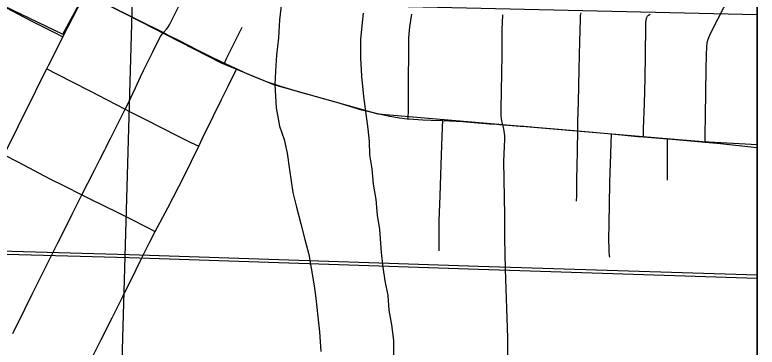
# Model space of a CAD drawing. Extents: x 2.4 to 73.1, y 4.5 to 25.6.
# Drawn here: x 36.009 to 36.2974, y 22.4328 to 22.5619 of the extents above; entities that cross this region are included whole.
import ezdxf

# ---------------------------------------------------------------- set-up
doc = ezdxf.new("R2010")
doc.units = 0
for name, color, linetype in [('GM_X_City_Street', 7, 'Continuous'), ('GM_X_Corporation', 7, 'Continuous'), ('GM_X_Major_River', 7, 'Continuous'), ('GM_X_Rail_Line', 7, 'Continuous'), ('GM_X_Section', 7, 'Continuous'), ('GM_X_State_Route', 7, 'Continuous'), ('GM_X_US_Shield', 7, 'Continuous'), ('SH_Cut_Line', 7, 'Continuous'), ('SH_Data', 7, 'Continuous')]:
    doc.layers.add(name, color=color, linetype=linetype)

msp = doc.modelspace()

# ---------------------------------------------------------------- linework, layer by layer
at = {"layer": 'GM_X_City_Street'}
for p, q in [((36.22768, 22.51689), (36.24082, 22.51567)), ((36.25316, 22.51456), (36.26257, 22.51379))]:
    msp.add_line(p, q, dxfattribs=at)
for points in [[(35.9649, 22.58494), (35.97029, 22.58228), (35.97592, 22.5795), (35.99369, 22.57052), (35.99645, 22.56916), (36.00312, 22.56588), (36.01513, 22.55978), (36.02, 22.55733), (36.02466, 22.55493), (36.02771, 22.55335)], [(36.27716, 22.5125), (36.27719, 22.5154), (36.27728, 22.52271), (36.2776, 22.54099), (36.27772, 22.54625), (36.27779, 22.54968), (36.27792, 22.55087), (36.27822, 22.55214), (36.2786, 22.55311), (36.27902, 22.55408), (36.28032, 22.55674), (36.28217, 22.56055), (36.28445, 22.56482), (36.28716, 22.56991), (36.2891, 22.57355)], [(36.0082, 22.43812), (36.01283, 22.44756), (36.01578, 22.45342), (36.02178, 22.46555), (36.02362, 22.46918), (36.02562, 22.47308), (36.02768, 22.47714), (36.03126, 22.48456), (36.03295, 22.48793), (36.03505, 22.49203), (36.03739, 22.49659), (36.03994, 22.50156), (36.04199, 22.5057), (36.04393, 22.5095), (36.04433, 22.51032), (36.04517, 22.51195), (36.04614, 22.51387), (36.04853, 22.51857), (36.05187, 22.52523), (36.05298, 22.52744), (36.05486, 22.53133), (36.0559, 22.53358), (36.05787, 22.53782), (36.05905, 22.54024), (36.06119, 22.54468), (36.06259, 22.54755), (36.06498, 22.55238), (36.06578, 22.55372), (36.06675, 22.55502), (36.06792, 22.5563), (36.06849, 22.55705), (36.06908, 22.55798), (36.07538, 22.5708)], [(36.03639, 22.57037), (36.0396, 22.56866), (36.04316, 22.56676), (36.04759, 22.56455), (36.05239, 22.56213), (36.05503, 22.56086), (36.06019, 22.55828), (36.06359, 22.55656), (36.06675, 22.55502)], [(36.16184, 22.52153), (36.16188, 22.5252), (36.16194, 22.53323), (36.16209, 22.55076), (36.1621, 22.55305), (36.16214, 22.55441), (36.16231, 22.5559), (36.16247, 22.5573), (36.16326, 22.56223)], [(36.20049, 22.41955), (36.20048, 22.43651), (36.19957, 22.4631), (36.19932, 22.47519), (36.19938, 22.48413), (36.19902, 22.50491), (36.19932, 22.51357), (36.19934, 22.51489), (36.19929, 22.51585), (36.19916, 22.51673), (36.19899, 22.51771), (36.19858, 22.51922), (36.19817, 22.52072), (36.19804, 22.52167), (36.19796, 22.52274), (36.19794, 22.52544), (36.19803, 22.53258), (36.19815, 22.53907), (36.19828, 22.54655), (36.19838, 22.55615), (36.19852, 22.56194)], [(36.22726, 22.48957), (36.2273, 22.49166), (36.22737, 22.49848), (36.2274, 22.50273), (36.22752, 22.50953), (36.22768, 22.51689), (36.22776, 22.52045), (36.22792, 22.52806), (36.22825, 22.54072), (36.22853, 22.55158), (36.22869, 22.5603), (36.22881, 22.5617), (36.22898, 22.56269)], [(36.25518, 22.56185), (36.25577, 22.56216)], [(36.25316, 22.51456), (36.25327, 22.51761), (36.25355, 22.52751), (36.25383, 22.53716), (36.25402, 22.54634), (36.25408, 22.55736), (36.25413, 22.55905), (36.25423, 22.55971), (36.25441, 22.56068), (36.25479, 22.56139), (36.25518, 22.56185)], [(36.09041, 22.54318), (36.09137, 22.54518), (36.09314, 22.54885), (36.0956, 22.55372), (36.09728, 22.55708)], [(36.06675, 22.55502), (36.06834, 22.55419), (36.07305, 22.55185), (36.07954, 22.5485), (36.08476, 22.54592), (36.0893, 22.54371), (36.09041, 22.54318)], [(35.9277, 22.54672), (35.93163, 22.54477), (35.94191, 22.53964), (35.94355, 22.5388), (35.95906, 22.53086), (35.96483, 22.52782), (35.97366, 22.52335), (35.97398, 22.52319), (35.99258, 22.51388), (36.00483, 22.50756), (36.00996, 22.50491), (36.0229, 22.49816), (36.02786, 22.49559), (36.03505, 22.49203)], [(36.09041, 22.54318), (36.09293, 22.54197), (36.09519, 22.54091)], [(36.00788, 22.36779), (36.01108, 22.37406), (36.01545, 22.38282), (36.02361, 22.39877), (36.03114, 22.41338), (36.0371, 22.42495), (36.03969, 22.43015), (36.04254, 22.43588), (36.04676, 22.44426), (36.05093, 22.45253), (36.05611, 22.46304), (36.05844, 22.46774), (36.06144, 22.47374), (36.06355, 22.47774), (36.06838, 22.48691), (36.07474, 22.49923), (36.08043, 22.51086), (36.08209, 22.51426), (36.08604, 22.52248), (36.08928, 22.52901), (36.09189, 22.53427), (36.09374, 22.538), (36.09519, 22.54091)], [(36.02146, 22.54094), (36.02517, 22.53903), (36.03787, 22.53249), (36.05187, 22.52523), (36.05333, 22.52448), (36.05999, 22.52108), (36.0719, 22.51504), (36.07733, 22.51237), (36.08043, 22.51086)], [(36.09519, 22.54091), (36.09821, 22.5395), (36.10253, 22.53766), (36.10707, 22.53592), (36.11263, 22.53406), (36.12042, 22.53179), (36.1228, 22.53114)], [(36.1228, 22.53114), (36.12283, 22.53113), (36.13401, 22.52798), (36.14365, 22.52509), (36.14557, 22.52462)], [(36.14557, 22.52462), (36.14987, 22.52356), (36.15467, 22.52262), (36.15847, 22.52193), (36.16142, 22.52157), (36.16184, 22.52153)], [(36.16184, 22.52153), (36.16385, 22.52136), (36.16748, 22.52115), (36.1708, 22.52105), (36.17531, 22.52084)], [(36.17381, 22.47028), (36.1738, 22.47785), (36.17383, 22.48194), (36.17417, 22.49157), (36.17464, 22.50369), (36.17493, 22.51121), (36.1752, 22.51811), (36.17531, 22.52084)], [(36.17531, 22.52084), (36.18298, 22.5205), (36.19038, 22.5199), (36.19345, 22.51964), (36.19619, 22.51944), (36.19858, 22.51922)], [(36.19858, 22.51922), (36.19925, 22.51916), (36.20231, 22.51893), (36.20379, 22.51881), (36.20529, 22.51872), (36.20562, 22.51871), (36.20676, 22.51862), (36.20971, 22.51838), (36.21091, 22.51829), (36.21862, 22.51766), (36.22768, 22.51689)], [(36.24012, 22.46785), (36.24004, 22.46845), (36.2399, 22.46994), (36.23986, 22.47158), (36.23982, 22.47423), (36.23991, 22.48123), (36.24001, 22.48818), (36.24018, 22.49678), (36.24049, 22.50779), (36.24067, 22.51203), (36.24082, 22.51567)], [(36.24082, 22.51567), (36.251, 22.51473), (36.25316, 22.51456)], [(36.26255, 22.49769), (36.26258, 22.49895), (36.26257, 22.50551), (36.26257, 22.51022), (36.26257, 22.51379)], [(36.26257, 22.51379), (36.26584, 22.51352), (36.27716, 22.5125)], [(36.27716, 22.5125), (36.28316, 22.51196), (36.29609, 22.51058), (36.29738, 22.51044)], [(36.03505, 22.49203), (36.03846, 22.49035), (36.04871, 22.48526), (36.05426, 22.48251), (36.06006, 22.47954), (36.06355, 22.47774)]]:
    msp.add_lwpolyline(points, dxfattribs=at)
at = {"layer": 'GM_X_Corporation'}
msp.add_lwpolyline([(36.10545, 21.51712), (36.10544, 21.55708), (36.21546, 21.55504), (36.22306, 21.84551), (36.19174, 21.84592), (36.19241, 21.88501), (36.22325, 21.88487), (36.2575, 21.90719), (36.25749, 21.93181), (36.28758, 21.93095), (36.28806, 21.95216), (36.29738, 21.95194), (36.29738, 23.44254)], dxfattribs=at)
at = {"layer": 'GM_X_Major_River'}
for points in [[(36.11254, 22.56657), (36.11179, 22.55994), (36.11141, 22.55293), (36.11066, 22.5463), (36.11031, 22.54004), (36.10998, 22.53492), (36.11049, 22.5258), (36.11182, 22.51874), (36.11358, 22.51356), (36.11476, 22.50822), (36.11572, 22.50174), (36.117, 22.49297), (36.11837, 22.48724), (36.12009, 22.48074), (36.12163, 22.47462), (36.12318, 22.46888), (36.12418, 22.46354), (36.12532, 22.45667), (36.12595, 22.45191), (36.1267, 22.44468), (36.1273, 22.43877), (36.12785, 22.43116)], [(36.1562, 22.42777), (36.15621, 22.43537), (36.15543, 22.44147), (36.15444, 22.44719), (36.15403, 22.4529), (36.15286, 22.45862), (36.15205, 22.46396), (36.15145, 22.46967), (36.15074, 22.47861), (36.14994, 22.48414), (36.14935, 22.49023), (36.14837, 22.49615), (36.14777, 22.50205), (36.14697, 22.50757), (36.14673, 22.51271), (36.14629, 22.51766), (36.14454, 22.53023), (36.14381, 22.53804), (36.14343, 22.54526), (36.14343, 22.55229), (36.14395, 22.55759), (36.14446, 22.56252)]]:
    msp.add_lwpolyline(points, dxfattribs=at)
at = {"layer": 'GM_X_Rail_Line'}
for points in [[(35.91879, 22.72023), (36.00869, 22.67569), (35.96526, 22.58442), (36.02764, 22.55438), (36.03638, 22.57042), (36.08914, 22.5433), (36.10955, 22.53485), (36.15006, 22.52347), (36.26057, 22.51403), (36.27628, 22.51269), (36.29738, 22.51159)], [(34.67285, 22.32089), (34.92723, 22.34151), (35.23002, 22.36381), (35.40803, 22.37954), (35.46629, 22.38395), (35.50969, 22.38773), (35.54765, 22.39296), (35.58276, 22.39961), (35.60028, 22.40441), (35.65992, 22.41752), (35.7031, 22.42787), (35.74313, 22.43653), (35.80025, 22.44949), (35.83117, 22.45653), (35.86024, 22.46257), (35.89286, 22.46787), (35.9246, 22.47051), (35.94854, 22.47177), (36.0534, 22.46888), (36.18913, 22.46436), (36.29738, 22.46089)], [(34.67295, 22.31965), (34.92476, 22.34017), (35.23012, 22.36257), (35.40895, 22.37841), (35.46763, 22.38262), (35.50985, 22.38649), (35.54785, 22.39174), (35.58304, 22.3984), (35.60058, 22.4032), (35.6602, 22.41631), (35.70338, 22.42666), (35.74339, 22.43531), (35.80052, 22.44828), (35.83144, 22.45532), (35.86046, 22.46135), (35.89301, 22.46663), (35.92468, 22.46927), (35.94856, 22.47053), (36.05337, 22.46764), (36.18909, 22.46311), (36.29738, 22.45965)]]:
    msp.add_lwpolyline(points, dxfattribs=at)
at = {"layer": 'GM_X_Section'}
msp.add_lwpolyline([(35.55168, 22.57541), (36.0546, 22.56751), (36.04008, 22.06111), (35.54042, 22.06912)], close=True, dxfattribs=at)
at = {"layer": 'GM_X_State_Route'}
msp.add_lwpolyline([(35.98804, 22.47378), (35.98868, 22.47502), (35.99035, 22.47835), (35.9923, 22.48223), (35.99505, 22.4878), (35.99548, 22.48874), (35.99621, 22.49013), (35.99733, 22.49251), (35.99983, 22.49747), (36.00246, 22.50274), (36.00483, 22.50756), (36.00535, 22.5086), (36.01028, 22.51851), (36.01291, 22.5238), (36.01584, 22.52969), (36.01865, 22.53533), (36.02146, 22.54094), (36.02221, 22.54245), (36.02529, 22.54857), (36.02771, 22.55335), (36.03342, 22.56462), (36.03639, 22.57037)], dxfattribs=at)
at = {"layer": 'GM_X_US_Shield'}
msp.add_lwpolyline([(36.29738, 22.05662), (36.29738, 22.56199), (36.0546, 22.56751), (36.04008, 22.06111)], close=True, dxfattribs=at)
at = {"layer": 'SH_Cut_Line'}
msp.add_lwpolyline([(36.29738, 20.02567), (36.29738, 24.78522), (29.49738, 24.78522)], dxfattribs=at)
at = {"layer": 'SH_Data'}
msp.add_lwpolyline([(29.49738, 24.78522), (36.29738, 24.78522), (36.29738, 17.98522), (29.49738, 17.98522)], close=True, dxfattribs=at)

doc.saveas('drawing.dxf')
